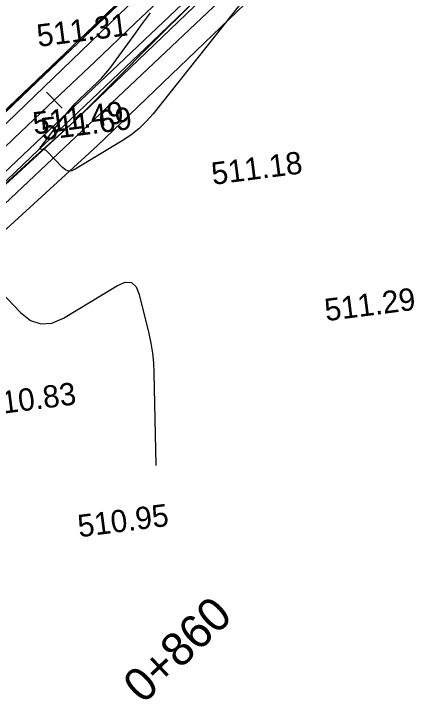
# Model space of a CAD drawing. Extents: x -636600 to -628587, y -1090963 to -1085869.
# Drawn here: x -628929.4 to -628892.1, y -1088259.5 to -1088198 of the extents above; entities that cross this region are included whole.
import ezdxf

# ---------------------------------------------------------------- set-up
doc = ezdxf.new("R2010")
doc.units = 0
for name, color, linetype in [('01_PARCELY_NÁVRH_PC', 7, 'Continuous'), ('06_ÚSES_IP_NAVRH', 7, 'Continuous'), ('40', 7, 'Continuous'), ('Ex_Minor Contours', 7, 'Continuous'), ('HEKTOMETRY20', 7, 'Continuous'), ('koty_vše', 7, 'Continuous'), ('situace_osa', 7, 'Continuous'), ('situace_těleso', 7, 'Continuous'), ('situace_vozovka', 7, 'Continuous')]:
    doc.layers.add(name, color=color, linetype=linetype)

msp = doc.modelspace()

# ---------------------------------------------------------------- linework, layer by layer
at = {"layer": '01_PARCELY_NÁVRH_PC'}
for points in [[(-628797.269, -1088133.262), (-628841.212, -1088140.096), (-628852.367, -1088143.859), (-628862.36, -1088149.27), (-628904.463, -1088182.24), (-628941.859, -1088217.833), (-628948.322, -1088222.773), (-628956.273, -1088227.77), (-628965.389, -1088231.167), (-628970.52, -1088230.434), (-628979.367, -1088231.014), (-628989.887, -1088230.514), (-628992.524, -1088231.442), (-629020.39, -1088230.166)], [(-629017.67, -1088241.068), (-628972.309, -1088240.053), (-628958.774, -1088236.746), (-628951.926, -1088233.741), (-628945.074, -1088229.138), (-628935.508, -1088219.819), (-628935.599, -1088218.335), (-628923.924, -1088207.67), (-628903.173, -1088187.765), (-628870.278, -1088161.37), (-628859.086, -1088153.715), (-628850.239, -1088149.095), (-628797.269, -1088140.848)], [(-628797.269, -1088140.848), (-628850.239, -1088149.095), (-628859.086, -1088153.715), (-628870.278, -1088161.37), (-628903.173, -1088187.765), (-628923.924, -1088207.67), (-628935.599, -1088218.335), (-628935.508, -1088219.819), (-628945.074, -1088229.138), (-628937.144, -1088223.81), (-628921.874, -1088209.86), (-628901.192, -1088190.022), (-628868.49, -1088163.782), (-628857.539, -1088156.292), (-628849.288, -1088151.983), (-628797.269, -1088143.884)]]:
    msp.add_lwpolyline(points, dxfattribs=at)
at = {"layer": '06_ÚSES_IP_NAVRH'}
msp.add_lwpolyline([(-628933.958, -1088218.607), (-628902.379, -1088188.823), (-628866.028, -1088159.985), (-628848.665, -1088150.319), (-628797.269, -1088142.471)], dxfattribs=at)
at = {"layer": '40'}
for p, q in [((-628938.351, -1088215.881), (-628904.056, -1088182.793)), ((-628901.645, -1088185.166), (-628943.147, -1088224.542))]:
    msp.add_line(p, q, dxfattribs=at)
at = {"layer": 'Ex_Minor Contours'}
for points in [[(-628903.507, -1088190.162), (-628916.869, -1088206.991), (-628917.48, -1088207.696), (-628918.147, -1088208.338), (-628918.869, -1088208.918), (-628919.645, -1088209.436), (-628923.842, -1088211.975), (-628924.148, -1088212.108), (-628924.439, -1088212.127), (-628924.715, -1088212.033), (-628924.976, -1088211.825), (-628926.393, -1088210.345), (-628926.447, -1088210.297), (-628926.507, -1088210.26), (-628926.573, -1088210.233), (-628926.644, -1088210.218), (-628926.94, -1088210.18), (-628926.999, -1088210.164), (-628927.028, -1088210.136), (-628927.028, -1088210.096), (-628926.997, -1088210.043), (-628924.924, -1088207.337), (-628924.579, -1088206.905), (-628924.219, -1088206.487), (-628923.843, -1088206.083), (-628923.452, -1088205.693), (-628921.854, -1088204.161), (-628921.464, -1088203.77), (-628921.092, -1088203.362), (-628920.74, -1088202.939), (-628920.406, -1088202.499), (-628918.423, -1088199.764), (-628917.983, -1088199.16), (-628917.539, -1088198.558), (-628917.091, -1088197.96)], [(-628934.01, -1088219.29), (-628928.739, -1088224.795), (-628927.856, -1088225.499), (-628926.922, -1088225.818), (-628925.938, -1088225.752), (-628924.903, -1088225.303), (-628920.072, -1088222.38), (-628919.374, -1088222.083), (-628918.815, -1088222.119), (-628918.395, -1088222.49), (-628918.113, -1088223.194), (-628917.264, -1088226.678), (-628917.075, -1088227.552), (-628916.935, -1088228.433), (-628916.843, -1088229.319), (-628916.8, -1088230.213), (-628916.619, -1088238.503)]]:
    msp.add_lwpolyline(points, dxfattribs=at)
at = {"layer": 'HEKTOMETRY20'}
msp.add_lwpolyline([(-628926.41, -1088205.056), (-628925.032, -1088206.505)], dxfattribs=at)
at = {"layer": 'situace_osa'}
msp.add_lwpolyline([(-628932.968, -1088212.671), (-628929.344, -1088209.226), (-628925.721, -1088205.78), (-628922.097, -1088202.335), (-628918.474, -1088198.889), (-628914.851, -1088195.444)], dxfattribs=at)
at = {"layer": 'situace_těleso'}
for points in [[(-628931.344, -1088214.378), (-628927.651, -1088211.006), (-628923.924, -1088207.67), (-628920.389, -1088204.131), (-628916.859, -1088200.588), (-628913.299, -1088197.076)], [(-628920.099, -1088197.181), (-628923.651, -1088200.701), (-628927.334, -1088204.084), (-628930.959, -1088207.528)]]:
    msp.add_lwpolyline(points, dxfattribs=at)
at = {"layer": 'situace_vozovka'}
for points in [[(-628931.417, -1088214.302), (-628927.794, -1088210.856), (-628924.17, -1088207.411), (-628920.547, -1088203.965), (-628916.924, -1088200.52), (-628913.3, -1088197.075)], [(-628930.895, -1088207.595), (-628927.271, -1088204.15), (-628923.648, -1088200.704), (-628920.024, -1088197.259)]]:
    msp.add_lwpolyline(points, dxfattribs=at)

# ---------------------------------------------------------------- texts
at = {"layer": 'HEKTOMETRY20'}
msp.add_text('0+860', height=3, rotation=43.55752, dxfattribs=at).set_placement((-628917.767, -1088259.931))
at = {"layer": 'koty_vše'}
for s, p in [('511.31', (-628927.159, -1088201.014)), ('511.49', (-628927.526, -1088208.865)), ('511.69', (-628926.789, -1088209.385)), ('511.18', (-628911.507, -1088213.371)), ('511.29', (-628901.365, -1088225.579)), ('510.83', (-628931.789, -1088234.053)), ('510.95', (-628923.493, -1088244.935))]:
    msp.add_text(s, height=2, rotation=7.31727, dxfattribs=at).set_placement(p)

doc.saveas('drawing.dxf')
